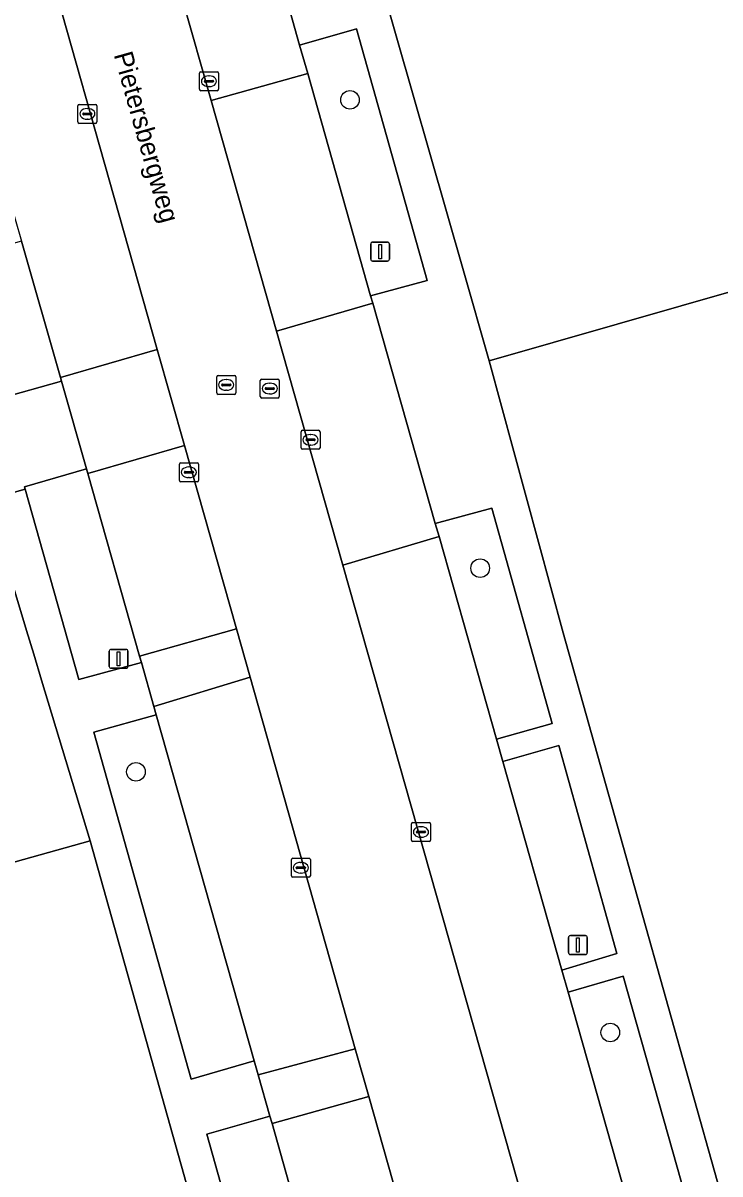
# Model space of a CAD drawing. Extents: x 159680 to 160786, y 387323 to 388340.
# Drawn here: x 160061.1 to 160097.8, y 388058.8 to 388119.4 of the extents above; entities that cross this region are included whole.
import ezdxf

# ---------------------------------------------------------------- set-up
doc = ezdxf.new("R2010")
doc.units = 0
for name, color, linetype in [('IMGEO_Boom', 7, 'Continuous'), ('IMGEO_Erf', 7, 'Continuous'), ('IMGEO_Groenvoorziening', 7, 'Continuous'), ('IMGEO_Kolk', 7, 'Continuous'), ('IMGEO_Lichtmast', 7, 'Continuous'), ('IMGEO_Openbare_ruimte_label', 7, 'Continuous'), ('IMGEO_Pand', 7, 'Continuous'), ('IMGEO_Parkeervlak_open', 7, 'Continuous'), ('IMGEO_Rijbaan_lokaal_gesloten', 7, 'Continuous'), ('IMGEO_Rijbaan_lokaal_open', 7, 'Continuous'), ('IMGEO_Rioolput', 7, 'Continuous'), ('IMGEO_Voetpad_open', 7, 'Continuous')]:
    doc.layers.add(name, color=color, linetype=linetype)

msp = doc.modelspace()

# ---------------------------------------------------------------- linework, layer by layer
at = {"layer": 'IMGEO_Boom'}
for centre in [(160078.342, 388115.378), (160085.206, 388090.703), (160067.06, 388079.973), (160092.064, 388066.239)]:
    msp.add_circle(centre, 0.489, dxfattribs=at)
at = {"layer": 'IMGEO_Erf'}
for points in [[(160130.129, 388073.073), (160122.007, 388101.853), (160119.303, 388111.251), (160085.679, 388101.631), (160089.575, 388087.289), (160105.822, 388029.542), (160105.848, 388029.451), (160139.697, 388038.949), (160142.333, 388039.689), (160134.01, 388068.908), (160131.495, 388068.203)], [(160062.09, 388084.799), (160061.673, 388086.179), (160061.297, 388087.424), (160060.463, 388090.182), (160060.169, 388091.157), (160056.236, 388090.052), (160055.346, 388093.22), (160029.072, 388085.818), (160034.131, 388067.806), (160064.645, 388076.34)]]:
    msp.add_lwpolyline(points, close=True, dxfattribs=at)
at = {"layer": 'IMGEO_Groenvoorziening'}
for points in [[(160075.69, 388118.268), (160076.115, 388116.763), (160079.42, 388105.048), (160082.413, 388105.86), (160078.695, 388119.119)], [(160061.024, 388107.942), (160057.779, 388107.022), (160059.864, 388099.637), (160063.13, 388100.56), (160063.078, 388100.742)], [(160064.525, 388095.688), (160064.455, 388095.934), (160061.19, 388094.995), (160061.228, 388094.861), (160064.055, 388084.831), (160067.347, 388085.736), (160067.256, 388086.059)], [(160082.836, 388093.054), (160083.045, 388092.374), (160086.072, 388081.692), (160088.999, 388082.522), (160085.822, 388093.865)], [(160068.128, 388082.979), (160064.837, 388082.065), (160069.97, 388063.786), (160073.296, 388064.736)], [(160086.396, 388080.508), (160089.509, 388069.525), (160092.414, 388070.395), (160089.347, 388081.354)], [(160089.84, 388068.356), (160092.899, 388057.565), (160095.819, 388058.34), (160092.738, 388069.211)], [(160074.237, 388061.44), (160074.126, 388061.834), (160070.8, 388060.881), (160073.717, 388050.498), (160077.041, 388051.494)]]:
    msp.add_lwpolyline(points, close=True, dxfattribs=at)
at = {"layer": 'IMGEO_Kolk'}
for p, q in [((160070.484, 388116.86), (160071.336, 388116.86)), ((160070.409, 388115.934), (160070.409, 388116.786)), ((160070.668, 388116.354), (160070.668, 388116.366)), ((160071.106, 388116.317), (160070.708, 388116.317)), ((160070.711, 388116.403), (160071.109, 388116.403)), ((160070.897, 388116.64), (160070.922, 388116.64)), ((160071.152, 388116.366), (160071.152, 388116.354)), ((160071.41, 388116.786), (160071.41, 388115.934)), ((160071.336, 388115.86), (160070.484, 388115.86)), ((160070.92, 388116.08), (160070.895, 388116.08)), ((160064, 388114.213), (160064, 388115.065)), ((160064.075, 388115.139), (160064.927, 388115.139)), ((160065.001, 388115.065), (160065.001, 388114.213)), ((160064.259, 388114.633), (160064.259, 388114.645)), ((160064.697, 388114.596), (160064.299, 388114.596)), ((160064.302, 388114.682), (160064.7, 388114.682)), ((160064.488, 388114.919), (160064.513, 388114.919)), ((160064.743, 388114.645), (160064.743, 388114.633)), ((160064.927, 388114.139), (160064.075, 388114.139)), ((160064.511, 388114.359), (160064.486, 388114.359)), ((160075.765, 388097.041), (160075.765, 388097.893)), ((160075.84, 388097.967), (160076.692, 388097.967)), ((160076.024, 388097.461), (160076.024, 388097.473)), ((160076.462, 388097.424), (160076.064, 388097.424)), ((160076.067, 388097.51), (160076.465, 388097.51)), ((160076.253, 388097.747), (160076.278, 388097.747)), ((160076.508, 388097.473), (160076.508, 388097.461)), ((160076.766, 388097.893), (160076.766, 388097.041)), ((160076.692, 388096.967), (160075.84, 388096.967)), ((160076.276, 388097.187), (160076.251, 388097.187)), ((160069.428, 388096.255), (160070.28, 388096.255)), ((160069.353, 388095.329), (160069.353, 388096.181)), ((160069.612, 388095.749), (160069.612, 388095.761)), ((160070.05, 388095.712), (160069.652, 388095.712)), ((160069.655, 388095.798), (160070.053, 388095.798)), ((160069.841, 388096.035), (160069.866, 388096.035)), ((160070.096, 388095.761), (160070.096, 388095.749)), ((160070.354, 388096.181), (160070.354, 388095.329)), ((160070.28, 388095.255), (160069.428, 388095.255)), ((160069.864, 388095.475), (160069.839, 388095.475)), ((160081.586, 388076.375), (160081.586, 388077.227)), ((160081.661, 388077.301), (160082.513, 388077.301)), ((160081.845, 388076.795), (160081.845, 388076.807)), ((160081.888, 388076.844), (160082.286, 388076.844)), ((160082.074, 388077.081), (160082.099, 388077.081)), ((160082.329, 388076.807), (160082.329, 388076.795)), ((160082.587, 388077.227), (160082.587, 388076.375)), ((160082.513, 388076.301), (160081.661, 388076.301)), ((160082.283, 388076.758), (160081.885, 388076.758)), ((160082.097, 388076.521), (160082.072, 388076.521)), ((160075.253, 388074.492), (160075.253, 388075.344)), ((160075.328, 388075.418), (160076.18, 388075.418)), ((160075.741, 388075.198), (160075.766, 388075.198)), ((160076.254, 388075.344), (160076.254, 388074.492)), ((160076.18, 388074.418), (160075.328, 388074.418)), ((160075.512, 388074.912), (160075.512, 388074.924)), ((160075.95, 388074.875), (160075.552, 388074.875)), ((160075.555, 388074.961), (160075.953, 388074.961)), ((160075.764, 388074.638), (160075.739, 388074.638)), ((160075.996, 388074.924), (160075.996, 388074.912))]:
    msp.add_line(p, q, dxfattribs=at)
for points in [[(160070.484, 388116.86), (160071.336, 388116.86)], [(160070.409, 388115.934), (160070.409, 388116.786)], [(160071.41, 388116.786), (160071.41, 388115.934)], [(160071.336, 388115.86), (160070.484, 388115.86)], [(160064, 388114.213), (160064, 388115.065)], [(160064.075, 388115.139), (160064.927, 388115.139)], [(160065.001, 388115.065), (160065.001, 388114.213)], [(160064.927, 388114.139), (160064.075, 388114.139)], [(160075.765, 388097.041), (160075.765, 388097.893)], [(160075.84, 388097.967), (160076.692, 388097.967)], [(160076.766, 388097.893), (160076.766, 388097.041)], [(160076.692, 388096.967), (160075.84, 388096.967)], [(160069.428, 388096.255), (160070.28, 388096.255)], [(160069.353, 388095.329), (160069.353, 388096.181)], [(160070.354, 388096.181), (160070.354, 388095.329)], [(160070.28, 388095.255), (160069.428, 388095.255)], [(160081.586, 388076.375), (160081.586, 388077.227)], [(160081.661, 388077.301), (160082.513, 388077.301)], [(160082.587, 388077.227), (160082.587, 388076.375)], [(160082.513, 388076.301), (160081.661, 388076.301)], [(160075.253, 388074.492), (160075.253, 388075.344)], [(160075.328, 388075.418), (160076.18, 388075.418)], [(160076.254, 388075.344), (160076.254, 388074.492)], [(160076.18, 388074.418), (160075.328, 388074.418)]]:
    msp.add_lwpolyline(points, dxfattribs=at)
for centre, radius, start, end in [((160070.486, 388116.784), 0.0765, 91.55205, 178.44795), ((160070.486, 388116.784), 0.0765, 91.55205, 178.44795), ((160071.334, 388116.784), 0.0765, 1.55205, 88.44795), ((160071.334, 388116.784), 0.0765, 1.55205, 88.44795), ((160070.708, 388116.363), 0.0403, 85.87752, 175.75265), ((160070.705, 388116.353), 0.0366, 178.93798, 274.71019), ((160071.109, 388116.36), 0.043, 264.86636, 352.45326), ((160071.113, 388116.365), 0.0386, 1.73085, 96.63898), ((160070.486, 388115.936), 0.0765, 181.55205, 268.44795), ((160070.486, 388115.936), 0.0765, 181.55205, 268.44795), ((160071.334, 388115.936), 0.0765, 271.55205, 358.44795), ((160071.334, 388115.936), 0.0765, 271.55205, 358.44795), ((160064.077, 388115.063), 0.0765, 91.55205, 178.44795), ((160064.077, 388115.063), 0.0765, 91.55205, 178.44795), ((160064.925, 388115.063), 0.0765, 1.55205, 88.44795), ((160064.925, 388115.063), 0.0765, 1.55205, 88.44795), ((160064.299, 388114.642), 0.0403, 85.87752, 175.75265), ((160064.296, 388114.632), 0.0366, 178.93798, 274.71019), ((160064.7, 388114.639), 0.043, 264.86636, 352.45326), ((160064.704, 388114.644), 0.0386, 1.73085, 96.63898), ((160064.077, 388114.215), 0.0765, 181.55205, 268.44795), ((160064.077, 388114.215), 0.0765, 181.55205, 268.44795), ((160064.925, 388114.215), 0.0765, 271.55205, 358.44795), ((160064.925, 388114.215), 0.0765, 271.55205, 358.44795), ((160075.842, 388097.891), 0.0765, 91.55205, 178.44795), ((160075.842, 388097.891), 0.0765, 91.55205, 178.44795), ((160076.064, 388097.47), 0.0403, 85.87752, 175.75265), ((160076.061, 388097.46), 0.0366, 178.93798, 274.71019), ((160076.465, 388097.467), 0.043, 264.86636, 352.45326), ((160076.469, 388097.472), 0.0386, 1.73085, 96.63898), ((160076.69, 388097.891), 0.0765, 1.55205, 88.44795), ((160076.69, 388097.891), 0.0765, 1.55205, 88.44795), ((160075.842, 388097.043), 0.0765, 181.55205, 268.44795), ((160075.842, 388097.043), 0.0765, 181.55205, 268.44795), ((160076.69, 388097.043), 0.0765, 271.55205, 358.44795), ((160076.69, 388097.043), 0.0765, 271.55205, 358.44795), ((160069.43, 388096.179), 0.0765, 91.55205, 178.44795), ((160069.43, 388096.179), 0.0765, 91.55205, 178.44795), ((160070.278, 388096.179), 0.0765, 1.55205, 88.44795), ((160070.278, 388096.179), 0.0765, 1.55205, 88.44795), ((160069.652, 388095.758), 0.0403, 85.87752, 175.75265), ((160069.649, 388095.748), 0.0366, 178.93798, 274.71019), ((160070.053, 388095.755), 0.043, 264.86636, 352.45326), ((160070.057, 388095.76), 0.0386, 1.73085, 96.63898), ((160069.43, 388095.331), 0.0765, 181.55205, 268.44795), ((160069.43, 388095.331), 0.0765, 181.55205, 268.44795), ((160070.278, 388095.331), 0.0765, 271.55205, 358.44795), ((160070.278, 388095.331), 0.0765, 271.55205, 358.44795), ((160081.663, 388077.225), 0.0765, 91.55205, 178.44795), ((160081.663, 388077.225), 0.0765, 91.55205, 178.44795), ((160081.885, 388076.804), 0.0403, 85.87752, 175.75265), ((160082.29, 388076.806), 0.0386, 1.73085, 96.63898), ((160082.511, 388077.225), 0.0765, 1.55205, 88.44795), ((160082.511, 388077.225), 0.0765, 1.55205, 88.44795), ((160081.663, 388076.377), 0.0765, 181.55205, 268.44795), ((160081.663, 388076.377), 0.0765, 181.55205, 268.44795), ((160081.882, 388076.794), 0.0366, 178.93798, 274.71019), ((160082.286, 388076.801), 0.043, 264.86636, 352.45326), ((160082.511, 388076.377), 0.0765, 271.55205, 358.44795), ((160082.511, 388076.377), 0.0765, 271.55205, 358.44795), ((160075.33, 388075.342), 0.0765, 91.55205, 178.44795), ((160075.33, 388075.342), 0.0765, 91.55205, 178.44795), ((160076.178, 388075.342), 0.0765, 1.55205, 88.44795), ((160076.178, 388075.342), 0.0765, 1.55205, 88.44795), ((160075.33, 388074.494), 0.0765, 181.55205, 268.44795), ((160075.33, 388074.494), 0.0765, 181.55205, 268.44795), ((160075.552, 388074.921), 0.0403, 85.87752, 175.75265), ((160075.549, 388074.911), 0.0366, 178.93798, 274.71019), ((160075.953, 388074.918), 0.043, 264.86636, 352.45326), ((160075.957, 388074.923), 0.0386, 1.73085, 96.63898), ((160076.178, 388074.494), 0.0765, 271.55205, 358.44795), ((160076.178, 388074.494), 0.0765, 271.55205, 358.44795)]:
    msp.add_arc(centre, radius, start, end, dxfattribs=at)
for centre, major_axis, ratio, start_param, end_param in [((160070.896, 388116.36), (-0.387, 0.002), 0.722429, 4.712389, 7.853982), ((160070.921, 388116.36), (-0.39, 0.002), 0.717154, 1.570796, 4.712389), ((160064.487, 388114.639), (-0.387, 0.002), 0.722429, 4.712389, 7.853982), ((160064.512, 388114.639), (-0.39, 0.002), 0.717154, 1.570796, 4.712389), ((160076.252, 388097.467), (-0.387, 0.002), 0.722429, 4.712389, 7.853982), ((160076.277, 388097.467), (-0.39, 0.002), 0.717154, 1.570796, 4.712389), ((160069.84, 388095.755), (-0.387, 0.002), 0.722429, 4.712389, 7.853982), ((160069.865, 388095.755), (-0.39, 0.002), 0.717154, 1.570796, 4.712389), ((160082.073, 388076.801), (-0.387, 0.002), 0.722429, 4.712389, 7.853982), ((160082.098, 388076.801), (-0.39, 0.002), 0.717154, 1.570796, 4.712389), ((160075.74, 388074.918), (-0.387, 0.002), 0.722429, 4.712389, 7.853982), ((160075.765, 388074.918), (-0.39, 0.002), 0.717154, 1.570796, 4.712389)]:
    msp.add_ellipse(centre, major_axis=major_axis, ratio=ratio, start_param=start_param, end_param=end_param, dxfattribs=at)
at = {"layer": 'IMGEO_Lichtmast'}
for p, q in [((160079.436, 388106.981), (160079.436, 388107.781)), ((160079.436, 388107.781), (160079.436, 388106.981)), ((160079.536, 388107.881), (160080.326, 388107.881)), ((160080.326, 388107.881), (160079.536, 388107.881)), ((160080.426, 388107.781), (160080.426, 388106.981)), ((160080.426, 388106.981), (160080.426, 388107.781)), ((160080.326, 388106.881), (160079.536, 388106.881)), ((160079.536, 388106.881), (160080.326, 388106.881)), ((160065.65, 388085.526), (160065.65, 388086.326)), ((160065.65, 388086.326), (160065.65, 388085.526)), ((160065.75, 388086.426), (160066.54, 388086.426)), ((160066.54, 388086.426), (160065.75, 388086.426)), ((160066.64, 388086.326), (160066.64, 388085.526)), ((160066.64, 388085.526), (160066.64, 388086.326)), ((160066.54, 388085.426), (160065.75, 388085.426)), ((160065.75, 388085.426), (160066.54, 388085.426)), ((160089.962, 388071.346), (160090.752, 388071.346)), ((160090.752, 388071.346), (160089.962, 388071.346)), ((160089.862, 388070.446), (160089.862, 388071.246)), ((160089.862, 388071.246), (160089.862, 388070.446)), ((160090.852, 388071.246), (160090.852, 388070.446)), ((160090.852, 388070.446), (160090.852, 388071.246)), ((160090.752, 388070.346), (160089.962, 388070.346)), ((160089.962, 388070.346), (160090.752, 388070.346))]:
    msp.add_line(p, q, dxfattribs=at)
for points in [[(160079.856, 388107.756), (160080.006, 388107.756), (160080.006, 388107.006), (160079.856, 388107.006), (160079.856, 388107.756)], [(160066.07, 388086.301), (160066.22, 388086.301), (160066.22, 388085.551), (160066.07, 388085.551), (160066.07, 388086.301)], [(160090.282, 388071.221), (160090.432, 388071.221), (160090.432, 388070.471), (160090.282, 388070.471), (160090.282, 388071.221)]]:
    msp.add_lwpolyline(points, dxfattribs=at)
for centre, start, end in [((160079.536, 388107.781), 90, 180), ((160079.536, 388107.781), 90, 180), ((160080.326, 388107.781), 0, 90), ((160080.326, 388107.781), 360, 90), ((160079.536, 388106.981), 180, 270), ((160079.536, 388106.981), 180, 270), ((160080.326, 388106.981), 270, 0), ((160080.326, 388106.981), 270, 0), ((160065.75, 388086.326), 90, 180), ((160065.75, 388086.326), 90, 180), ((160066.54, 388086.326), 0, 90), ((160066.54, 388086.326), 360, 90), ((160065.75, 388085.526), 180, 270), ((160065.75, 388085.526), 180, 270), ((160066.54, 388085.526), 270, 0), ((160066.54, 388085.526), 270, 0), ((160089.962, 388071.246), 90, 180), ((160089.962, 388071.246), 90, 180), ((160090.752, 388071.246), 0, 90), ((160090.752, 388071.246), 360, 90), ((160089.962, 388070.446), 180, 270), ((160089.962, 388070.446), 180, 270), ((160090.752, 388070.446), 270, 0), ((160090.752, 388070.446), 270, 0)]:
    msp.add_arc(centre, 0.1, start, end, dxfattribs=at)
at = {"layer": 'IMGEO_Pand'}
for points in [[(160085.679, 388101.631), (160119.303, 388111.251), (160109.156, 388146.774), (160095.724, 388142.934), (160089.955, 388141.283), (160075.514, 388137.157), (160084.325, 388106.364)], [(160064.645, 388076.34), (160034.131, 388067.806), (160027.198, 388065.867), (160022.13, 388083.862), (160015.616, 388082.027), (160034.502, 388014.561), (160045.121, 388017.541), (160048.413, 388018.465), (160072.4, 388025.196), (160074.223, 388025.708), (160073.683, 388027.634), (160075.4, 388030.474), (160077.364, 388031.025), (160076.927, 388032.577), (160075.134, 388038.967), (160074.077, 388042.732)]]:
    msp.add_lwpolyline(points, close=True, dxfattribs=at)
at = {"layer": 'IMGEO_Parkeervlak_open'}
for points in [[(160060.387, 388129.75), (160055.276, 388128.3), (160057.991, 388118.697), (160058.292, 388117.584), (160060.702, 388109.098), (160061.024, 388107.942), (160063.078, 388100.742), (160068.187, 388102.217)], [(160076.115, 388116.763), (160071.029, 388115.347), (160074.471, 388103.193), (160079.541, 388104.658), (160079.42, 388105.048)], [(160079.541, 388104.658), (160074.471, 388103.193), (160077.971, 388090.854), (160083.045, 388092.374), (160082.836, 388093.054)], [(160069.616, 388097.172), (160064.525, 388095.688), (160067.256, 388086.059), (160072.354, 388087.506)], [(160073.076, 388084.959), (160068.007, 388083.408), (160068.128, 388082.979), (160073.296, 388064.736), (160073.505, 388064.003), (160078.621, 388065.384)], [(160079.337, 388062.858), (160074.237, 388061.44), (160077.041, 388051.494), (160077.406, 388050.331), (160079.059, 388044.376), (160084.172, 388045.79)]]:
    msp.add_lwpolyline(points, close=True, dxfattribs=at)
msp.add_lwpolyline([(160096.693, 388044.197), (160096.357, 388045.367), (160093.236, 388056.378), (160092.899, 388057.565), (160089.84, 388068.356), (160089.509, 388069.525), (160086.396, 388080.508), (160086.072, 388081.692), (160083.045, 388092.374), (160077.971, 388090.854), (160095.713, 388028.291)], dxfattribs=at)
at = {"layer": 'IMGEO_Rijbaan_lokaal_gesloten'}
for points in [[(160096.366, 388025.94), (160096.17, 388026.786), (160095.713, 388028.291), (160077.971, 388090.854), (160074.471, 388103.193), (160071.029, 388115.347), (160069.504, 388120.734), (160066.057, 388132.908), (160059.31, 388156.736), (160059.309, 388156.737), (160059.309, 388156.738), (160059.305, 388156.752), (160058.836, 388158.298)], [(160052.389, 388157.815), (160052.775, 388156.62), (160053.232, 388155.006), (160058.624, 388135.972), (160060.387, 388129.75), (160068.187, 388102.217), (160069.616, 388097.172), (160072.354, 388087.506), (160073.076, 388084.959), (160078.621, 388065.384), (160079.337, 388062.858), (160084.172, 388045.79), (160084.913, 388043.175), (160087.923, 388032.55), (160088.187, 388031.566)]]:
    msp.add_lwpolyline(points, dxfattribs=at)
at = {"layer": 'IMGEO_Rijbaan_lokaal_open'}
msp.add_lwpolyline([(159962.481, 388067.061), (159995.997, 388076.5), (160000, 388077.627), (160005.283, 388079.115), (160015.616, 388082.027), (160022.13, 388083.862), (160029.072, 388085.818), (160055.346, 388093.22), (160059.279, 388094.325), (160061.228, 388094.861), (160061.19, 388094.995), (160064.455, 388095.934), (160063.13, 388100.56), (160059.864, 388099.637), (160059.195, 388099.408), (160058.194, 388099.127), (160023.62, 388089.415), (160019.582, 388088.279), (160010.586, 388085.739), (160000.247, 388082.819), (160000, 388082.749), (159942.735, 388066.58)], dxfattribs=at)
at = {"layer": 'IMGEO_Rioolput'}
for p, q in [((160071.321, 388099.934), (160071.321, 388100.786)), ((160071.396, 388100.86), (160072.248, 388100.86)), ((160071.809, 388100.64), (160071.834, 388100.64)), ((160072.322, 388100.786), (160072.322, 388099.934)), ((160073.616, 388099.742), (160073.616, 388100.594)), ((160073.691, 388100.668), (160074.543, 388100.668)), ((160074.617, 388100.594), (160074.617, 388099.742)), ((160072.248, 388099.86), (160071.396, 388099.86)), ((160071.58, 388100.354), (160071.58, 388100.366)), ((160072.018, 388100.317), (160071.62, 388100.317)), ((160071.623, 388100.403), (160072.021, 388100.403)), ((160071.832, 388100.08), (160071.807, 388100.08)), ((160072.064, 388100.366), (160072.064, 388100.354)), ((160073.875, 388100.162), (160073.875, 388100.174)), ((160074.313, 388100.125), (160073.915, 388100.125)), ((160073.918, 388100.211), (160074.316, 388100.211)), ((160074.127, 388099.888), (160074.102, 388099.888)), ((160074.104, 388100.448), (160074.129, 388100.448)), ((160074.359, 388100.174), (160074.359, 388100.162)), ((160074.543, 388099.668), (160073.691, 388099.668))]:
    msp.add_line(p, q, dxfattribs=at)
for points in [[(160071.321, 388099.934), (160071.321, 388100.786)], [(160071.396, 388100.86), (160072.248, 388100.86)], [(160072.322, 388100.786), (160072.322, 388099.934)], [(160073.616, 388099.742), (160073.616, 388100.594)], [(160073.691, 388100.668), (160074.543, 388100.668)], [(160074.617, 388100.594), (160074.617, 388099.742)], [(160072.248, 388099.86), (160071.396, 388099.86)], [(160074.543, 388099.668), (160073.691, 388099.668)]]:
    msp.add_lwpolyline(points, dxfattribs=at)
for centre, radius, start, end in [((160071.398, 388100.784), 0.0765, 91.55205, 178.44795), ((160071.398, 388100.784), 0.0765, 91.55205, 178.44795), ((160072.246, 388100.784), 0.0765, 1.55205, 88.44795), ((160072.246, 388100.784), 0.0765, 1.55205, 88.44795), ((160073.693, 388100.592), 0.0765, 91.55205, 178.44795), ((160073.693, 388100.592), 0.0765, 91.55205, 178.44795), ((160074.541, 388100.592), 0.0765, 1.55205, 88.44795), ((160074.541, 388100.592), 0.0765, 1.55205, 88.44795), ((160071.398, 388099.936), 0.0765, 181.55205, 268.44795), ((160071.398, 388099.936), 0.0765, 181.55205, 268.44795), ((160071.62, 388100.363), 0.0403, 85.87752, 175.75265), ((160071.617, 388100.353), 0.0366, 178.93798, 274.71019), ((160072.021, 388100.36), 0.043, 264.86636, 352.45326), ((160072.025, 388100.365), 0.0386, 1.73085, 96.63898), ((160072.246, 388099.936), 0.0765, 271.55205, 358.44795), ((160072.246, 388099.936), 0.0765, 271.55205, 358.44795), ((160073.915, 388100.171), 0.0403, 85.87752, 175.75265), ((160073.912, 388100.161), 0.0366, 178.93798, 274.71019), ((160074.316, 388100.168), 0.043, 264.86636, 352.45326), ((160074.32, 388100.173), 0.0386, 1.73085, 96.63898), ((160073.693, 388099.744), 0.0765, 181.55205, 268.44795), ((160073.693, 388099.744), 0.0765, 181.55205, 268.44795), ((160074.541, 388099.744), 0.0765, 271.55205, 358.44795), ((160074.541, 388099.744), 0.0765, 271.55205, 358.44795)]:
    msp.add_arc(centre, radius, start, end, dxfattribs=at)
for centre, major_axis, ratio, start_param, end_param in [((160071.808, 388100.36), (-0.387, 0.002), 0.722429, 4.712389, 7.853982), ((160071.833, 388100.36), (-0.39, 0.002), 0.717154, 1.570796, 4.712389), ((160074.103, 388100.168), (-0.387, 0.002), 0.722429, 4.712389, 7.853982), ((160074.128, 388100.168), (-0.39, 0.002), 0.717154, 1.570796, 4.712389)]:
    msp.add_ellipse(centre, major_axis=major_axis, ratio=ratio, start_param=start_param, end_param=end_param, dxfattribs=at)
at = {"layer": 'IMGEO_Voetpad_open'}
for points in [[(160089.575, 388087.289), (160085.679, 388101.631), (160084.325, 388106.364), (160075.514, 388137.157)], [(160074.779, 388121.481), (160075.69, 388118.268), (160078.695, 388119.119), (160082.413, 388105.86), (160079.42, 388105.048), (160079.541, 388104.658), (160082.836, 388093.054), (160085.822, 388093.865), (160088.999, 388082.522), (160086.072, 388081.692), (160086.396, 388080.508), (160089.347, 388081.354), (160092.414, 388070.395), (160089.509, 388069.525), (160089.84, 388068.356), (160092.738, 388069.211), (160095.819, 388058.34)], [(160073.717, 388050.498), (160070.8, 388060.881), (160074.126, 388061.834), (160073.505, 388064.003), (160073.296, 388064.736), (160069.97, 388063.786), (160064.837, 388082.065), (160068.128, 388082.979), (160068.007, 388083.408), (160067.347, 388085.736), (160064.055, 388084.831), (160061.228, 388094.861), (160059.279, 388094.325), (160060.169, 388091.157), (160060.463, 388090.182), (160061.297, 388087.424), (160061.673, 388086.179), (160062.09, 388084.799), (160064.645, 388076.34), (160074.077, 388042.732)], [(160095.713, 388028.291), (160096.17, 388026.786), (160104.059, 388029.044), (160105.641, 388029.49), (160105.822, 388029.542), (160089.575, 388087.289)]]:
    msp.add_lwpolyline(points, dxfattribs=at)
for points in [[(160074.779, 388121.481), (160074.591, 388122.144), (160069.504, 388120.734), (160071.029, 388115.347), (160076.115, 388116.763), (160075.69, 388118.268)], [(160068.187, 388102.217), (160063.078, 388100.742), (160063.13, 388100.56), (160064.455, 388095.934), (160064.525, 388095.688), (160069.616, 388097.172)], [(160072.354, 388087.506), (160067.256, 388086.059), (160067.347, 388085.736), (160068.007, 388083.408), (160073.076, 388084.959)], [(160078.621, 388065.384), (160073.505, 388064.003), (160074.126, 388061.834), (160074.237, 388061.44), (160079.337, 388062.858)]]:
    msp.add_lwpolyline(points, close=True, dxfattribs=at)

# ---------------------------------------------------------------- texts
at = {"layer": 'IMGEO_Openbare_ruimte_label'}
msp.add_text('Pietersbergweg', height=1, rotation=285.71725, dxfattribs=at).set_placement((160065.883, 388117.763))

doc.saveas('drawing.dxf')
